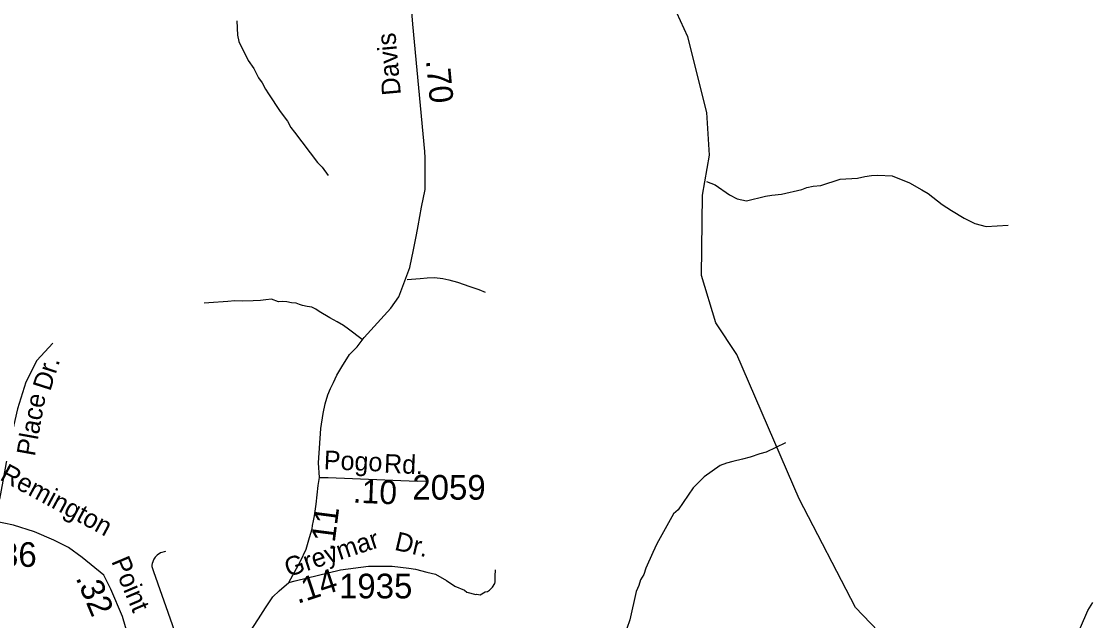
# Model space of a CAD drawing. Extents: x 1547597 to 1699558, y 810033 to 920809.
# Drawn here: x 1644617 to 1650031, y 889584 to 892622 of the extents above; entities that cross this region are included whole.
import ezdxf

# ---------------------------------------------------------------- set-up
doc = ezdxf.new("R2010")
doc.units = 0
for name, color, linetype in [('Exist Hydrographic Creek Single Shore', 7, 'Continuous'), ('Exist Hydrographic Misc Water Feature', 7, 'Continuous'), ('Exist Road Non-System Type 51', 7, 'Continuous'), ('Exist Road Non-System Type 51 Label', 7, 'Continuous'), ('Exist Road Secondary Mileage Hundredths English Label', 7, 'Continuous'), ('Exist Road Secondary Type 51 Attributed', 7, 'Continuous'), ('Exist Road Secondary Type 51 Label', 7, 'Continuous'), ('Exist Road Secondary Type 51 Number Label', 7, 'Continuous')]:
    doc.layers.add(name, color=color, linetype=linetype)

msp = doc.modelspace()

# ---------------------------------------------------------------- linework, layer by layer
at = {"layer": 'Exist Hydrographic Creek Single Shore'}
msp.add_lwpolyline([(1650136.1, 888984.4), (1649898.2, 889235.4), (1649682.2, 889331.8), (1649366.2, 889426.8), (1649117.1, 889461.5), (1648959.1, 889530.3), (1648844.1, 889650.9), (1648559.1, 890201.5), (1648242.2, 890933.6), (1648136.2, 891093.2), (1648064.1, 891334.3), (1648068.1, 891741.3), (1648104.2, 891944.1), (1648090.1, 892161), (1647995.1, 892543.7), (1647865.1, 892828.8)], dxfattribs=at)
at = {"layer": 'Exist Hydrographic Misc Water Feature'}
for points in [[(1645708, 892625), (1645712.9, 892553), (1645718.4, 892520.9), (1645766.8, 892424.1), (1645794.1, 892383.6), (1645819.3, 892335.2), (1645836.9, 892310.9), (1645854.3, 892278.6), (1645870, 892254.3), (1645928.5, 892165.3), (1645965.7, 892116.7), (1645983.2, 892084.4), (1646000.7, 892060.1), (1646118.2, 891906.1), (1646141.8, 891883.7), (1646171.1, 891841.2)], [(1648088.6, 891810.6), (1648133.7, 891793.8), (1648204.9, 891742.6), (1648244.5, 891721.9), (1648292.3, 891713.1), (1648388.7, 891735.4), (1648420.8, 891740.9), (1648468.8, 891746.1), (1648573.1, 891770.3), (1648597.3, 891779.9), (1648629.4, 891787.4), (1648669.4, 891790.7), (1648766, 891823), (1648853.9, 891827.5), (1648892.1, 891834.9), (1648926.1, 891840.3), (1648958.2, 891841.7), (1649030.1, 891838.6), (1649117.4, 891803.1), (1649180.9, 891767.9), (1649212.6, 891749.5), (1649283.6, 891694.2), (1649331.1, 891663.4), (1649394.5, 891624.4), (1649450, 891597.4), (1649505.8, 891582.5), (1649617.9, 891588.5)], [(1648489.4, 890485.9), (1648391.6, 890437.4), (1648359.5, 890430.1), (1648311.2, 890412.8), (1648271.1, 890401.6), (1648222.9, 890390.4), (1648190.8, 890382.9), (1648158.5, 890369.5), (1648077.7, 890312.9), (1648020.8, 890257.8), (1647944.9, 890145.1), (1647922.7, 890125.5), (1647838.2, 889972.9), (1647817.5, 889929.3), (1647782.2, 889849.9), (1647771.8, 889818.1), (1647755.3, 889790.3), (1647746.9, 889762.5), (1647732.3, 889730.7), (1647700, 889587.3), (1647670.6, 889499.8), (1647635.6, 889436.4), (1647570, 889349.6)], [(1649776.2, 889324.7), (1649833.6, 889361), (1649857.9, 889380.6), (1649892.4, 889414), (1649959.7, 889492.9), (1649984.6, 889548.4), (1650022, 889635.8), (1650046.6, 889675.4)]]:
    msp.add_lwpolyline(points, dxfattribs=at)
at = {"layer": 'Exist Road Non-System Type 51'}
for points in [[(1646572.1, 891313.4), (1646638.1, 891318), (1646674.2, 891321.5), (1646710.2, 891322.8), (1646752.1, 891317.9), (1646783.2, 891311.5), (1646827.8, 891300.4), (1646889.4, 891277.3), (1646935.1, 891262.4), (1646966.9, 891249.7)], [(1646343.6, 891008.8), (1646274.3, 891062), (1646248.7, 891080.5), (1646217.1, 891099), (1646179.5, 891119.8), (1646126.1, 891150.9), (1646108.9, 891162.7), (1646089.1, 891172.9), (1646065.6, 891176.8), (1646042.3, 891182), (1646026.7, 891186.8), (1646008.8, 891193.7), (1645985.4, 891194.9), (1645962.1, 891200.1), (1645941.4, 891202.7), (1645920.7, 891200.1), (1645885.2, 891213.4), (1645855.1, 891210), (1645829, 891206.5), (1645791, 891205.3), (1645738.9, 891204.4), (1645699.1, 891205), (1645663, 891201.7), (1645566.9, 891195.7), (1645542.8, 891194.2)], [(1644775.5, 890990.2), (1644695.2, 890902.6), (1644640.2, 890793.5), (1644596.8, 890657.1), (1644557.2, 890480.7), (1644534.8, 890356.2), (1644523.3, 890290.7), (1644504.5, 890200.3)], [(1645346.7, 889934.2), (1645322.7, 889926.7), (1645304.5, 889915.1), (1645294.9, 889905.7), (1645288.5, 889895.6), (1645279.6, 889873.5), (1645277.9, 889865.6), (1645277.3, 889857.6), (1645286.8, 889833.4), (1645381.8, 889563.7), (1645413.7, 889463), (1645459, 889316.2), (1645496.3, 889173.5), (1645536, 889069.6)], [(1646672.2, 889830.3), (1646716.1, 889818.7), (1646771.5, 889786.4), (1646813.1, 889758.6), (1646862.9, 889738.2), (1646874.9, 889728.5), (1646919.4, 889717), (1646925.9, 889718.7), (1646942.2, 889715), (1646966.6, 889729.4), (1646978.9, 889730.7), (1646989.6, 889737.5), (1647005.1, 889753.4), (1647016.1, 889771.2), (1647017.7, 889780), (1647018.3, 889810), (1647019, 889842)]]:
    msp.add_lwpolyline(points, dxfattribs=at)
at = {"layer": 'Exist Road Secondary Type 51 Attributed'}
for points in [[(1646127.8, 890309.1), (1646123.1, 890384.3), (1646134.8, 890558.4), (1646146.6, 890633.7), (1646156, 890683.1), (1646170.1, 890727.8), (1646184.2, 890760.8), (1646198.3, 890791.3), (1646214.8, 890829), (1646240.6, 890871.3), (1646280.6, 890932.5), (1646318.2, 890972.5), (1646353.5, 891019.5), (1646489.8, 891167.7), (1646529.8, 891226.3), (1646560.4, 891306.3), (1646586.2, 891374.5), (1646605, 891463.9), (1646619.2, 891539.2), (1646628.6, 891586.3), (1646645, 891680.4), (1646663.8, 891769.8), (1646663.8, 891929.7), (1646661.5, 891962.7), (1646600.3, 892608.2), (1646567.4, 893016.4)], [(1645971.6, 889776.6), (1646030.9, 889885.7), (1646059.7, 889945.5), (1646077.4, 890005.3), (1646090.2, 890049.6), (1646092.5, 890066), (1646097.2, 890089.6), (1646101.9, 890115.4), (1646111.3, 890174.3), (1646120.7, 890268.4), (1646127.8, 890309.1)], [(1646127.8, 890309.1), (1646171.6, 890310.2), (1646623.3, 890291.4), (1646667.3, 890292.7)], [(1645085, 889077), (1645165.6, 889381), (1645159.7, 889499.9), (1645128.8, 889605.4), (1645070.4, 889742.5), (1645034.5, 889814.4), (1644924.4, 889904.3), (1644854.8, 889953.7), (1644780.7, 889991.9), (1644684.1, 890034.6), (1644576.3, 890068.3), (1644477.5, 890088.6), (1644288.8, 890099.8)], [(1645971.6, 889776.6), (1646003.8, 889785.6), (1646234.9, 889841.1), (1646376.5, 889860.4), (1646496.6, 889860.4), (1646537.8, 889854.8), (1646579.7, 889850), (1646614.5, 889844.2), (1646672.2, 889830.3)], [(1645468.5, 888766.3), (1645477.6, 888825.9), (1645488.9, 888897.7), (1645509.3, 888977.5), (1645524.8, 889037.3), (1645542.5, 889088.2), (1645564.6, 889152.4), (1645577.9, 889192.2), (1645593.3, 889218.8), (1645606.6, 889247.6), (1645626.5, 889283), (1645655.3, 889331.7), (1645688.5, 889384.8), (1645728.3, 889453.4), (1645768.1, 889515.4), (1645818.2, 889593.2), (1645853.4, 889648.2), (1645892, 889703.6), (1645923, 889734.6), (1645971.6, 889776.6)]]:
    msp.add_lwpolyline(points, dxfattribs=at)

# ---------------------------------------------------------------- texts
at = {"layer": 'Exist Road Non-System Type 51 Label'}
for s, rotation, p in [('Dr.', 72.3257, (1644762.5, 890743.4)), ('Place', 79.7967, (1644684.9, 890413.8))]:
    msp.add_text(s, height=95, rotation=rotation, dxfattribs=at).set_placement(p)
at = {"layer": 'Exist Road Secondary Mileage Hundredths English Label'}
for s, rotation, p in [('.70', 275.4094, (1646667.2, 892424.4)), ('.10', 357.6171, (1646295.2, 890182.1)), ('.11', 82.6369, (1646199.2, 889932.8)), ('.14', 18.1709, (1646016.6, 889668.1)), ('.32', 292.8671, (1644890.6, 889800.6))]:
    msp.add_text(s, height=120, rotation=rotation, dxfattribs=at).set_placement(p)
at = {"layer": 'Exist Road Secondary Type 51 Label'}
for s, rotation, p in [('Davis', 95.1193, (1646540.4, 892251.2)), ('Pogo', 357.6171, (1646148.3, 890351.9)), ('Rd.', 357.6171, (1646453.3, 890333.9)), ('Remington', 331.6691, (1644502.8, 890300.2)), ('Greymar', 18.1709, (1645968.7, 889804)), ('Dr.', 346.7736, (1646503.6, 889943.5)), ('Point', 292.9471, (1645071.3, 889884.7))]:
    msp.add_text(s, height=95, rotation=rotation, dxfattribs=at).set_placement(p)
at = {"layer": 'Exist Road Secondary Type 51 Number Label'}
for s, p in [('2059', (1646598.2, 890197.1)), ('4436', (1644322.6, 889856.4)), ('1935', (1646226.6, 889696.6))]:
    msp.add_text(s, height=125, dxfattribs=at).set_placement(p)

doc.saveas('drawing.dxf')
